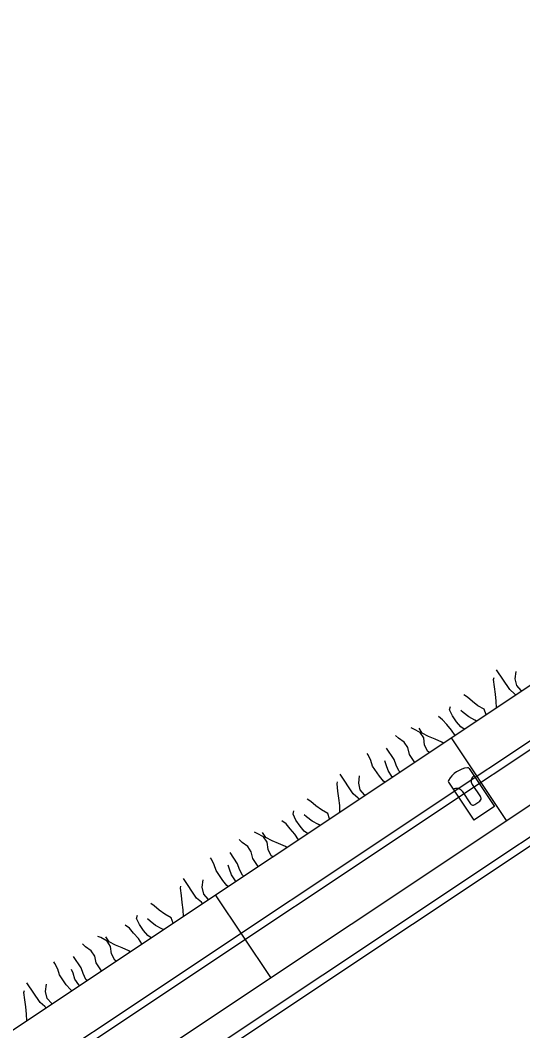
# Model space of a CAD drawing. Extents: x 638850 to 644908, y 297188 to 298900.
# Drawn here: x 643170.7 to 643188.98, y 297769.06 to 297805.87 of the extents above; entities that cross this region are included whole.
import ezdxf

# ---------------------------------------------------------------- set-up
doc = ezdxf.new("R2010")
doc.units = 0
for name, color, linetype in [('4', 7, 'Continuous'), ('5', 7, 'Continuous'), ('7', 7, 'Continuous'), ('8', 7, 'Continuous'), ('9', 7, 'Continuous')]:
    doc.layers.add(name, color=color, linetype=linetype)

msp = doc.modelspace()

# ---------------------------------------------------------------- linework, layer by layer
at = {"layer": '4'}
msp.add_lwpolyline([(643281.395, 297840.752), (643094.37, 297716.022), (643094.214, 297716.257), (643281.239, 297840.986)], close=True, dxfattribs=at)
at = {"layer": '5'}
for p, q in [((643093.743, 297717.948), (643280.768, 297842.678)), ((643094.841, 297714.331), (643281.864, 297839.058)), ((643188.394, 297776.721), (643186.386, 297779.731)), ((643179.813, 297770.998), (643177.805, 297774.01))]:
    msp.add_line(p, q, dxfattribs=at)
at = {"layer": '7'}
for p, q in [((643187.032, 297778.618), (643187.957, 297777.231)), ((643187.211, 297778.35), (643187.209, 297778.349)), ((643186.279, 297778.116), (643187.204, 297776.729)), ((643186.461, 297777.85), (643186.458, 297777.848)), ((643186.774, 297777.787), (643187.078, 297777.332)), ((643187.146, 297778.036), (643187.45, 297777.58)), ((643187.234, 297777.301), (643187.418, 297777.424)), ((643187.957, 297777.231), (643187.204, 297776.729))]:
    msp.add_line(p, q, dxfattribs=at)
for centre, radius, start, end in [((643187.107, 297777.691), 0.961, 97.7555, 149.6445), ((643186.985, 297778.587), 0.0565, 33.6995, 97.7554), ((643186.327, 297778.148), 0.0565, 149.6441, 213.7), ((643187.334, 297778.161), 0.226, 123.7, 213.7), ((643186.586, 297777.662), 0.226, 33.7, 123.7), ((643187.356, 297777.517), 0.113, 303.7, 33.7), ((643187.172, 297777.395), 0.113, 213.7, 303.7)]:
    msp.add_arc(centre, radius, start, end, dxfattribs=at)
at = {"layer": '8'}
msp.add_lwpolyline([(643282.481, 297837.972), (643095.595, 297713.336), (643095.438, 297713.569), (643282.324, 297838.207)], close=True, dxfattribs=at)
at = {"layer": '9'}
for p, q in [((643188.509, 297781.492), (643188.033, 297782.205)), ((643187.923, 297781.85), (643187.938, 297781.925)), ((643187.953, 297781.585), (643187.923, 297781.85)), ((643188.712, 297781.883), (643188.743, 297782.149)), ((643188.767, 297781.636), (643188.712, 297781.883)), ((643187.987, 297781.326), (643187.953, 297781.585)), ((643188.686, 297781.336), (643188.509, 297781.492)), ((643188.923, 297781.457), (643188.767, 297781.636)), ((643188.952, 297781.44), (643188.923, 297781.457)), ((643186.969, 297781.214), (643186.839, 297781.299)), ((643187.151, 297781.051), (643186.969, 297781.214)), ((643188.019, 297781.063), (643187.987, 297781.326)), ((643188.727, 297781.29), (643188.686, 297781.336)), ((643186.323, 297780.746), (643186.352, 297780.867)), ((643186.429, 297780.533), (643186.323, 297780.746)), ((643186.817, 297780.648), (643186.725, 297780.73)), ((643187.349, 297780.901), (643187.151, 297781.051)), ((643187.582, 297780.772), (643187.349, 297780.901)), ((643187.652, 297780.573), (643187.582, 297780.772)), ((643188.028, 297780.824), (643188.019, 297781.063)), ((643186.066, 297780.392), (643185.914, 297780.51)), ((643186.217, 297780.219), (643186.066, 297780.392)), ((643186.576, 297780.312), (643186.429, 297780.533)), ((643187.018, 297780.498), (643186.817, 297780.648)), ((643187.244, 297780.374), (643187.018, 297780.498)), ((643187.303, 297780.341), (643187.244, 297780.374)), ((643185.02, 297780.05), (643184.919, 297780.092)), ((643185.25, 297779.921), (643185.02, 297780.05)), ((643185.329, 297779.901), (643185.211, 297780.078)), ((643186.391, 297780.014), (643186.217, 297780.219)), ((643186.521, 297779.819), (643186.391, 297780.014)), ((643186.731, 297780.134), (643186.576, 297780.312)), ((643186.853, 297780.041), (643186.731, 297780.134)), ((643184.465, 297779.716), (643184.359, 297779.82)), ((643184.671, 297779.572), (643184.465, 297779.716)), ((643185.38, 297779.726), (643185.25, 297779.921)), ((643185.556, 297779.778), (643185.329, 297779.901)), ((643185.412, 297779.463), (643185.38, 297779.726)), ((643185.794, 297779.681), (643185.556, 297779.778)), ((643186.041, 297779.572), (643185.794, 297779.681)), ((643184.306, 297778.945), (643184.032, 297779.357)), ((643184.801, 297779.377), (643184.671, 297779.572)), ((643184.857, 297779.129), (643184.801, 297779.377)), ((643185.53, 297779.231), (643185.412, 297779.463)), ((643186.093, 297779.533), (643186.041, 297779.572)), ((643183.354, 297779.113), (643183.32, 297779.164)), ((643183.455, 297778.907), (643183.354, 297779.113)), ((643183.522, 297778.696), (643183.455, 297778.907)), ((643184.015, 297778.751), (643183.961, 297778.887)), ((643184.379, 297778.738), (643184.306, 297778.945)), ((643185.051, 297778.838), (643184.857, 297779.129)), ((643185.585, 297779.195), (643185.53, 297779.231)), ((643183.767, 297778.329), (643183.522, 297778.696)), ((643184.083, 297778.54), (643184.015, 297778.751)), ((643184.226, 297778.325), (643184.083, 297778.54)), ((643184.48, 297778.531), (643184.379, 297778.738)), ((643184.521, 297778.485), (643184.48, 297778.531)), ((643182.813, 297777.693), (643182.337, 297778.407)), ((643183.017, 297778.085), (643183.048, 297778.351)), ((643183.919, 297778.156), (643183.767, 297778.329)), ((643183.967, 297778.115), (643183.919, 297778.156)), ((643184.25, 297778.305), (643184.226, 297778.325)), ((643182.227, 297778.051), (643182.242, 297778.127)), ((643182.257, 297777.787), (643182.227, 297778.051)), ((643182.292, 297777.528), (643182.257, 297777.787)), ((643183.072, 297777.837), (643183.017, 297778.085)), ((643183.227, 297777.659), (643183.072, 297777.837)), ((643181.273, 297777.415), (643181.143, 297777.501)), ((643181.455, 297777.252), (643181.273, 297777.415)), ((643182.324, 297777.265), (643182.292, 297777.528)), ((643182.99, 297777.537), (643182.813, 297777.693)), ((643183.031, 297777.491), (643182.99, 297777.537)), ((643183.257, 297777.642), (643183.227, 297777.659)), ((643180.627, 297776.948), (643180.656, 297777.069)), ((643181.656, 297777.104), (643181.455, 297777.252)), ((643181.886, 297776.973), (643181.656, 297777.104)), ((643182.332, 297777.025), (643182.324, 297777.265)), ((643180.37, 297776.594), (643180.218, 297776.712)), ((643180.733, 297776.734), (643180.627, 297776.948)), ((643180.88, 297776.514), (643180.733, 297776.734)), ((643181.121, 297776.849), (643181.029, 297776.932)), ((643181.323, 297776.699), (643181.121, 297776.849)), ((643181.549, 297776.576), (643181.323, 297776.699)), ((643181.956, 297776.775), (643181.886, 297776.973)), ((643179.325, 297776.251), (643179.224, 297776.294)), ((643180.522, 297776.421), (643180.37, 297776.594)), ((643180.695, 297776.216), (643180.522, 297776.421)), ((643181.036, 297776.335), (643180.88, 297776.514)), ((643181.158, 297776.242), (643181.036, 297776.335)), ((643181.608, 297776.542), (643181.549, 297776.576)), ((643178.77, 297775.918), (643178.664, 297776.022)), ((643179.554, 297776.123), (643179.325, 297776.251)), ((643179.633, 297776.102), (643179.515, 297776.279)), ((643179.684, 297775.928), (643179.554, 297776.123)), ((643179.861, 297775.98), (643179.633, 297776.102)), ((643179.716, 297775.664), (643179.684, 297775.928)), ((643180.098, 297775.882), (643179.861, 297775.98)), ((643180.825, 297776.02), (643180.695, 297776.216)), ((643178.611, 297775.146), (643178.336, 297775.558)), ((643178.976, 297775.773), (643178.77, 297775.918)), ((643179.106, 297775.578), (643178.976, 297775.773)), ((643179.161, 297775.331), (643179.106, 297775.578)), ((643179.834, 297775.433), (643179.716, 297775.664)), ((643180.346, 297775.773), (643180.098, 297775.882)), ((643180.397, 297775.735), (643180.346, 297775.773)), ((643177.658, 297775.315), (643177.624, 297775.365)), ((643177.759, 297775.108), (643177.658, 297775.315)), ((643179.355, 297775.04), (643179.161, 297775.331)), ((643179.89, 297775.396), (643179.834, 297775.433)), ((643177.827, 297774.897), (643177.759, 297775.108)), ((643178.071, 297774.531), (643177.827, 297774.897)), ((643178.32, 297774.952), (643178.266, 297775.088)), ((643178.387, 297774.742), (643178.32, 297774.952)), ((643178.684, 297774.939), (643178.611, 297775.146)), ((643178.785, 297774.733), (643178.684, 297774.939)), ((643177.118, 297773.895), (643176.642, 297774.608)), ((643177.321, 297774.286), (643177.354, 297774.554)), ((643178.223, 297774.358), (643178.071, 297774.531)), ((643178.531, 297774.527), (643178.387, 297774.742)), ((643178.555, 297774.506), (643178.531, 297774.527)), ((643178.826, 297774.687), (643178.785, 297774.733)), ((643176.532, 297774.253), (643176.547, 297774.328)), ((643176.562, 297773.989), (643176.532, 297774.253)), ((643177.376, 297774.039), (643177.321, 297774.286)), ((643178.271, 297774.317), (643178.223, 297774.358)), ((643176.596, 297773.73), (643176.562, 297773.989)), ((643176.628, 297773.466), (643176.596, 297773.73)), ((643177.295, 297773.739), (643177.118, 297773.895)), ((643177.336, 297773.693), (643177.295, 297773.739)), ((643177.532, 297773.86), (643177.376, 297774.039)), ((643177.561, 297773.844), (643177.532, 297773.86)), ((643175.578, 297773.617), (643175.448, 297773.702)), ((643175.76, 297773.454), (643175.578, 297773.617)), ((643175.96, 297773.306), (643175.76, 297773.454)), ((643176.636, 297773.227), (643176.628, 297773.466)), ((643174.932, 297773.149), (643174.961, 297773.27)), ((643175.038, 297772.936), (643174.932, 297773.149)), ((643175.425, 297773.051), (643175.334, 297773.133)), ((643175.627, 297772.901), (643175.425, 297773.051)), ((643176.191, 297773.175), (643175.96, 297773.306)), ((643176.261, 297772.976), (643176.191, 297773.175)), ((643174.675, 297772.795), (643174.523, 297772.913)), ((643174.826, 297772.622), (643174.675, 297772.795)), ((643175, 297772.417), (643174.826, 297772.622)), ((643175.185, 297772.715), (643175.038, 297772.936)), ((643175.34, 297772.537), (643175.185, 297772.715)), ((643175.855, 297772.779), (643175.627, 297772.901)), ((643175.912, 297772.744), (643175.855, 297772.779)), ((643173.629, 297772.453), (643173.528, 297772.495)), ((643173.859, 297772.324), (643173.629, 297772.453)), ((643173.938, 297772.304), (643173.82, 297772.481)), ((643173.989, 297772.129), (643173.859, 297772.324)), ((643174.165, 297772.182), (643173.938, 297772.304)), ((643175.13, 297772.222), (643175, 297772.417)), ((643175.462, 297772.444), (643175.34, 297772.537)), ((643173.074, 297772.119), (643172.97, 297772.225)), ((643173.28, 297771.975), (643173.074, 297772.119)), ((643173.41, 297771.78), (643173.28, 297771.975)), ((643174.021, 297771.866), (643173.989, 297772.129)), ((643174.404, 297772.085), (643174.165, 297772.182)), ((643174.65, 297771.975), (643174.404, 297772.085)), ((643174.702, 297771.937), (643174.65, 297771.975)), ((643171.963, 297771.516), (643171.929, 297771.567)), ((643172.064, 297771.31), (643171.963, 297771.516)), ((643172.915, 297771.348), (643172.641, 297771.76)), ((643173.466, 297771.532), (643173.41, 297771.78)), ((643173.66, 297771.241), (643173.466, 297771.532)), ((643174.139, 297771.634), (643174.021, 297771.866)), ((643174.194, 297771.598), (643174.139, 297771.634)), ((643172.131, 297771.099), (643172.064, 297771.31)), ((643172.624, 297771.154), (643172.57, 297771.29)), ((643172.692, 297770.943), (643172.624, 297771.154)), ((643172.988, 297771.141), (643172.915, 297771.348)), ((643173.089, 297770.934), (643172.988, 297771.141)), ((643171.422, 297770.096), (643170.946, 297770.81)), ((643172.376, 297770.732), (643172.131, 297771.099)), ((643172.835, 297770.728), (643172.692, 297770.943)), ((643173.13, 297770.888), (643173.089, 297770.934)), ((643170.836, 297770.454), (643170.851, 297770.53)), ((643170.866, 297770.19), (643170.836, 297770.454)), ((643171.625, 297770.488), (643171.659, 297770.755)), ((643171.681, 297770.24), (643171.625, 297770.488)), ((643172.528, 297770.56), (643172.376, 297770.732)), ((643172.576, 297770.519), (643172.528, 297770.56)), ((643172.859, 297770.708), (643172.835, 297770.728)), ((643170.901, 297769.931), (643170.866, 297770.19)), ((643171.599, 297769.94), (643171.422, 297770.096)), ((643171.836, 297770.062), (643171.681, 297770.24)), ((643171.866, 297770.045), (643171.836, 297770.062)), ((643170.932, 297769.668), (643170.901, 297769.931)), ((643170.941, 297769.428), (643170.932, 297769.668)), ((643171.64, 297769.895), (643171.599, 297769.94))]:
    msp.add_line(p, q, dxfattribs=at)

doc.saveas('drawing.dxf')
